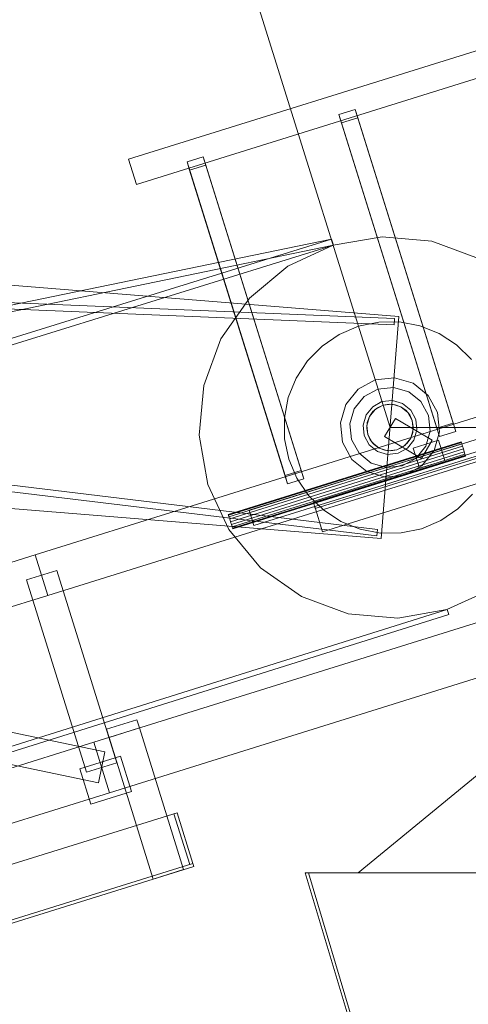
# Model space of a CAD drawing. Header units: millimetres. Extents: x -2233 to 61924, y -68080 to 6847.
# Tile 787 of 1022: x 24231 to 24654, y 2706 to 3635. Entities that reach past the tile are written whole.
import ezdxf

# ---------------------------------------------------------------- set-up
doc = ezdxf.new("R2010")
doc.units = ezdxf.units.MM
for name, color, linetype, lineweight in [('COTAS_P', 1, 'Continuous', 0), ('lateral_briquetadora', 7, 'Continuous', 0), ('lateral_C02', 7, 'Continuous', 0), ('lateral_C02-briq', 7, 'Continuous', 0)]:
    doc.layers.add(name, color=color, linetype=linetype, lineweight=lineweight)
doc.dimstyles.new('R19_100', dxfattribs={"dimtxt": 250, "dimasz": 150, "dimexe": 150, "dimexo": 80, "dimgap": 100, "dimtad": 1, "dimtih": 1, "dimtoh": 1, "dimdsep": 46, "dimcen": 0.09, "dimadec": 0, "dimazin": 0, "dimtfac": 1, "dimtdec": 4, "dimtofl": 0, "dimtmove": 0, "dimatfit": 3, "dimfxl": 1, "dimtolj": 1, "dimtzin": 0, "dimarcsym": 0})

# ---------------------------------------------------------------- blocks, each defined once
blk = doc.blocks.new('DIM_R27_4')
at = {"layer": 'COTAS_P'}
for p, q in [((15248.37, 1279.09), (24311.82, 4109.09)), ((24311.82, 4109.09), (24155.23, 4107.34)), ((24311.82, 4109.09), (24182.05, 4021.43)), ((24580.07, 3250), (24311.82, 4109.09)), ((15248.37, 1279.09), (15378.14, 1366.76)), ((15248.37, 1279.09), (15404.97, 1280.85)), ((15516.62, 420), (15248.37, 1279.09))]:
    blk.add_line(p, q, dxfattribs=at)
blk.add_text('9495 P', height=250, rotation=17.34062, dxfattribs=at).set_placement((19750.29, 2789.55))
blk = doc.blocks.new('DIM_R27_6')
at = {"layer": 'COTAS_P'}
for p, q in [((24580.07, 3250), (24980.07, 3250)), ((24980.07, 3250), (24935.07, 3100)), ((24980.07, 0), (24980.07, 3250)), ((24980.07, 3250), (25025.07, 3100)), ((24980.07, 0), (24935.07, 150)), ((24980.07, 0), (25025.07, 150)), ((24580.07, 0), (24980.07, 0))]:
    blk.add_line(p, q, dxfattribs=at)
blk.add_text('3250 P', height=250, rotation=90, dxfattribs=at).set_placement((24880.07, 1625))

msp = doc.modelspace()

# ---------------------------------------------------------------- linework, layer by layer
at = {"layer": 'lateral_briquetadora'}
for p, q in [((25200.067, 2830), (24500.067, 2830)), ((24500.067, 2830), (24650.067, 2330)), ((24500.067, 2830), (24503.067, 2830)), ((24653.067, 2330), (24503.067, 2830))]:
    msp.add_line(p, q, dxfattribs=at)
at = {"layer": 'lateral_C02'}
for p, q in [((24333.453, 3502.995), (24868.001, 3669.904)), ((24340.905, 3479.131), (24875.452, 3646.04)), ((24531.901, 3545.175), (24547.174, 3549.944)), ((24547.174, 3549.944), (24549.627, 3542.087)), ((24639.57, 3254.034), (24547.174, 3549.944)), ((24534.354, 3537.318), (24531.901, 3545.175)), ((24624.297, 3249.265), (24531.901, 3545.175)), ((24549.627, 3542.087), (24534.354, 3537.318)), ((24549.627, 3542.087), (24642.023, 3246.176)), ((24626.75, 3241.407), (24534.354, 3537.318)), ((24333.453, 3502.995), (24340.905, 3479.131)), ((24388.718, 3500.468), (24403.991, 3505.237)), ((24403.991, 3505.237), (24406.445, 3497.379)), ((24496.387, 3209.326), (24403.991, 3505.237)), ((24391.172, 3492.61), (24388.718, 3500.468)), ((24481.114, 3204.557), (24388.718, 3500.468)), ((24406.445, 3497.379), (24391.172, 3492.61)), ((24483.568, 3196.7), (24391.172, 3492.61)), ((24406.445, 3497.379), (24498.841, 3201.469)), ((23589.024, 3435.427), (24588.525, 3354.659)), ((24524.933, 3427.641), (23830.921, 3284.307)), ((23851.323, 3218.571), (24524.933, 3427.641)), ((24524.933, 3427.641), (24526.711, 3421.91)), ((24572.716, 3429.85), (24526.418, 3421.819)), ((24619.515, 3425.624), (24572.716, 3429.85)), ((23832.7, 3278.577), (24526.711, 3421.91)), ((24526.711, 3421.91), (23853.102, 3212.841)), ((24526.418, 3421.819), (24483.776, 3402.079)), ((24663.626, 3409.43), (24619.515, 3425.624)), ((24483.776, 3402.079), (24447.696, 3371.975)), ((23583.132, 3393.716), (24584.262, 3352.915)), ((23582.888, 3387.721), (24584.017, 3346.92)), ((24447.696, 3371.975), (24420.637, 3333.559)), ((24588.525, 3354.659), (24571.61, 3145.341)), ((24584.262, 3352.915), (24584.017, 3346.92)), ((24532.213, 3337.806), (24550.262, 3345.455)), ((24550.262, 3345.455), (24569.457, 3349.436)), ((24569.457, 3349.436), (24589.06, 3349.595)), ((24589.06, 3349.595), (24608.317, 3345.927)), ((24608.317, 3345.927), (24626.489, 3338.572)), ((24420.637, 3333.559), (24404.443, 3289.448)), ((24516.002, 3326.783), (24532.213, 3337.806)), ((24626.489, 3338.572), (24642.877, 3327.814)), ((24502.253, 3312.809), (24516.002, 3326.783)), ((24642.877, 3327.814), (24656.85, 3314.065)), ((24491.495, 3296.421), (24502.253, 3312.809)), ((24484.141, 3278.25), (24491.495, 3296.421)), ((24584.294, 3296.81), (24566.059, 3294.864)), ((24601.886, 3291.629), (24584.294, 3296.81)), ((24245.673, 3129.873), (24756.357, 3289.331)), ((24404.443, 3289.448), (24400.218, 3242.649)), ((24566.059, 3294.864), (24549.957, 3286.088)), ((24583.485, 3287.846), (24568.742, 3286.273)), ((24597.708, 3283.657), (24583.485, 3287.846)), ((24616.155, 3280.111), (24601.886, 3291.629)), ((24480.473, 3258.993), (24484.141, 3278.25)), ((24549.957, 3286.088), (24538.439, 3271.818)), ((24555.723, 3279.178), (24546.41, 3267.64)), ((24568.742, 3286.273), (24555.723, 3279.178)), ((24609.245, 3274.345), (24597.708, 3283.657)), ((24624.931, 3264.008), (24616.155, 3280.111)), ((23573.713, 3274.182), (24568.404, 3153.704)), ((24538.439, 3271.818), (24533.258, 3254.227)), ((24563.731, 3269.58), (24557.482, 3261.837)), ((24572.467, 3274.341), (24563.731, 3269.58)), ((24563.889, 3264.908), (24568.299, 3268.587)), ((24573.51, 3271), (24565.973, 3266.892)), ((24568.299, 3268.587), (24573.51, 3271)), ((24582.361, 3275.397), (24572.467, 3274.341)), ((24573.51, 3271), (24579.169, 3271.982)), ((24582.046, 3271.911), (24573.51, 3271)), ((24579.169, 3271.982), (24584.889, 3271.465)), ((24590.28, 3269.486), (24582.046, 3271.911)), ((24591.905, 3272.586), (24582.361, 3275.397)), ((24584.889, 3271.465), (24590.28, 3269.486)), ((24596.96, 3264.094), (24590.28, 3269.486)), ((24590.28, 3269.486), (24594.976, 3266.179)), ((24599.647, 3266.337), (24591.905, 3272.586)), ((24616.34, 3261.326), (24609.245, 3274.345)), ((23572.992, 3268.225), (24567.683, 3147.747)), ((24546.41, 3267.64), (24542.221, 3253.417)), ((24557.482, 3261.837), (24554.671, 3252.293)), ((24560.582, 3260.213), (24558.157, 3251.978)), ((24558.602, 3254.821), (24560.582, 3260.213)), ((24565.973, 3266.892), (24560.582, 3260.213)), ((24560.582, 3260.213), (24563.889, 3264.908)), ((24594.976, 3266.179), (24598.655, 3261.769)), ((24601.068, 3256.557), (24596.96, 3264.094)), ((24598.655, 3261.769), (24601.068, 3256.557)), ((24604.409, 3257.6), (24599.647, 3266.337)), ((24617.914, 3246.583), (24616.34, 3261.326)), ((24626.877, 3245.773), (24624.931, 3264.008)), ((24257.595, 3091.691), (24768.279, 3251.149)), ((24480.632, 3239.39), (24480.473, 3258.993)), ((24533.258, 3254.227), (24535.204, 3235.992)), ((24542.221, 3253.417), (24543.795, 3238.674)), ((24554.671, 3252.293), (24555.726, 3242.4)), ((24558.086, 3249.102), (24558.602, 3254.821)), ((24558.157, 3251.978), (24559.067, 3243.443)), ((24585.169, 3258.601), (24574.966, 3241.399)), ((24619.883, 3238.012), (24585.169, 3258.601)), ((24601.978, 3248.022), (24601.068, 3256.557)), ((24601.068, 3256.557), (24602.049, 3250.898)), ((24602.049, 3250.898), (24601.533, 3245.179)), ((24605.464, 3247.707), (24604.409, 3257.6)), ((24639.57, 3254.034), (24624.297, 3249.265)), ((24642.023, 3246.176), (24639.57, 3254.034)), ((24400.218, 3242.649), (24408.249, 3196.351)), ((24447.317, 3171.883), (24685.954, 3246.396)), ((24555.726, 3242.4), (24560.488, 3233.663)), ((24559.067, 3243.443), (24558.086, 3249.102)), ((24559.067, 3243.443), (24563.175, 3235.906)), ((24561.48, 3238.231), (24559.067, 3243.443)), ((24609.681, 3220.81), (24574.966, 3241.399)), ((24599.553, 3239.787), (24601.978, 3248.022)), ((24601.533, 3245.179), (24599.553, 3239.787)), ((24602.653, 3238.163), (24605.464, 3247.707)), ((24613.725, 3232.36), (24617.914, 3246.583)), ((24621.696, 3228.182), (24626.877, 3245.773)), ((24624.297, 3249.265), (24626.75, 3241.407)), ((24626.75, 3241.407), (24642.023, 3246.176)), ((24427.63, 3167.831), (24647.176, 3236.383)), ((24427.789, 3167.322), (24647.335, 3235.874)), ((24428.241, 3165.874), (24647.787, 3234.426)), ((24428.918, 3163.706), (24648.464, 3232.258)), ((24451.788, 3157.565), (24690.425, 3232.078)), ((24484.613, 3220.195), (24480.632, 3239.39)), ((24507.868, 3179.266), (24679.687, 3232.915)), ((24535.204, 3235.992), (24543.979, 3219.889)), ((24543.795, 3238.674), (24550.89, 3225.655)), ((24560.488, 3233.663), (24568.23, 3227.414)), ((24565.159, 3233.821), (24561.48, 3238.231)), ((24563.175, 3235.906), (24569.855, 3230.514)), ((24569.855, 3230.514), (24565.159, 3233.821)), ((24586.625, 3229), (24594.162, 3233.108)), ((24591.836, 3231.413), (24586.625, 3229)), ((24596.246, 3235.092), (24591.836, 3231.413)), ((24594.162, 3233.108), (24599.553, 3239.787)), ((24599.553, 3239.787), (24596.246, 3235.092)), ((24596.404, 3230.42), (24602.653, 3238.163)), ((24601.837, 3230.607), (24625.701, 3238.058)), ((24604.412, 3220.822), (24613.725, 3232.36)), ((24619.883, 3238.012), (24609.681, 3220.81)), ((24631.662, 3218.967), (24625.701, 3238.058)), ((24647.335, 3235.874), (24647.176, 3236.383)), ((24647.787, 3234.426), (24647.335, 3235.874)), ((24648.464, 3232.258), (24647.787, 3234.426)), ((24649.263, 3229.701), (24648.464, 3232.258)), ((23572.11, 3226.109), (24571.61, 3145.341)), ((24649.263, 3229.701), (24429.716, 3161.149)), ((24430.515, 3158.592), (24650.061, 3227.144)), ((24431.191, 3156.424), (24650.738, 3224.976)), ((24431.644, 3154.976), (24651.19, 3223.528)), ((24431.802, 3154.467), (24651.349, 3223.019)), ((24509.061, 3175.448), (24680.88, 3229.097)), ((24509.657, 3173.539), (24681.476, 3227.188)), ((24550.89, 3225.655), (24562.427, 3216.343)), ((24568.23, 3227.414), (24577.774, 3224.603)), ((24569.855, 3230.514), (24578.089, 3228.089)), ((24575.246, 3228.535), (24569.855, 3230.514)), ((24580.966, 3228.018), (24575.246, 3228.535)), ((24577.774, 3224.603), (24587.668, 3225.659)), ((24578.089, 3228.089), (24586.625, 3229)), ((24586.625, 3229), (24580.966, 3228.018)), ((24587.668, 3225.659), (24596.404, 3230.42)), ((24601.837, 3230.607), (24607.798, 3211.516)), ((24610.178, 3213.912), (24621.696, 3228.182)), ((24649.263, 3229.701), (24650.061, 3227.144)), ((24650.061, 3227.144), (24650.738, 3224.976)), ((24650.738, 3224.976), (24651.19, 3223.528)), ((24651.19, 3223.528), (24651.349, 3223.019)), ((24492.261, 3202.145), (24484.613, 3220.195)), ((24543.979, 3219.889), (24558.249, 3208.371)), ((24562.427, 3216.343), (24576.65, 3212.154)), ((24576.65, 3212.154), (24591.393, 3213.727)), ((24591.393, 3213.727), (24604.412, 3220.822)), ((24594.076, 3205.136), (24610.178, 3213.912)), ((24607.798, 3211.516), (24631.662, 3218.967)), ((24496.387, 3209.326), (24481.114, 3204.557)), ((24481.114, 3204.557), (24483.568, 3196.7)), ((24498.841, 3201.469), (24496.387, 3209.326)), ((24516.512, 3151.584), (24688.331, 3205.233)), ((24558.249, 3208.371), (24575.841, 3203.19)), ((24575.841, 3203.19), (24594.076, 3205.136)), ((24408.249, 3196.351), (24427.989, 3153.709)), ((24483.568, 3196.7), (24498.841, 3201.469)), ((24503.285, 3185.935), (24492.261, 3202.145)), ((24517.258, 3172.186), (24503.285, 3185.935)), ((24657.882, 3187.191), (24644.133, 3173.217)), ((24507.868, 3179.266), (24509.657, 3173.539)), ((24427.789, 3167.322), (24427.63, 3167.831)), ((24428.241, 3165.874), (24427.789, 3167.322)), ((24447.317, 3171.883), (24451.788, 3157.565)), ((24509.061, 3175.448), (24516.512, 3151.584)), ((24533.646, 3161.428), (24517.258, 3172.186)), ((24644.133, 3173.217), (24627.922, 3162.194)), ((24428.918, 3163.706), (24428.241, 3165.874)), ((24429.716, 3161.149), (24428.918, 3163.706)), ((24430.515, 3158.592), (24429.716, 3161.149)), ((24430.515, 3158.592), (24431.191, 3156.424)), ((24551.818, 3154.073), (24533.646, 3161.428)), ((24627.922, 3162.194), (24609.873, 3154.545)), ((24427.989, 3153.709), (24458.093, 3117.629)), ((24431.191, 3156.424), (24431.644, 3154.976)), ((24431.644, 3154.976), (24431.802, 3154.467)), ((24571.075, 3150.405), (24551.818, 3154.073)), ((24568.404, 3153.704), (24567.683, 3147.747)), ((24590.678, 3150.564), (24571.075, 3150.405)), ((24609.873, 3154.545), (24590.678, 3150.564)), ((23921.126, 3028.536), (24245.673, 3129.873)), ((24245.673, 3129.873), (24257.595, 3091.691)), ((24265.952, 3115.253), (24237.316, 3106.312)), ((24265.952, 3115.253), (24322.582, 2933.889)), ((24300.813, 2953.282), (24811.497, 3112.739)), ((24458.093, 3117.629), (24496.509, 3090.57)), ((24293.946, 2924.947), (24237.316, 3106.312)), ((24633.717, 3078.181), (24676.359, 3097.921)), ((23933.048, 2990.354), (24257.595, 3091.691)), ((24496.509, 3090.57), (24540.62, 3074.376)), ((15575.415, 232.817), (24634.01, 3078.273)), ((24540.62, 3074.376), (24587.419, 3070.15)), ((24587.419, 3070.15), (24633.717, 3078.181)), ((24634.01, 3078.273), (24635.508, 3073.503)), ((15576.913, 228.047), (24635.508, 3073.503)), ((24315.715, 2905.554), (24826.399, 3065.012)), ((23930.169, 3024.125), (24311.346, 2944.098)), ((23924.005, 2994.765), (24305.182, 2914.738)), ((24312.746, 2965.389), (24341.383, 2974.33)), ((24343.767, 2966.694), (24341.383, 2974.33)), ((24312.746, 2965.389), (24315.131, 2957.753)), ((24315.131, 2957.753), (24343.767, 2966.694)), ((24385.495, 2833.057), (24343.767, 2966.694)), ((23976.266, 2851.944), (24300.813, 2953.282)), ((24300.813, 2953.282), (24315.715, 2905.554)), ((24315.131, 2957.753), (24356.858, 2824.116)), ((24311.346, 2944.098), (24305.182, 2914.738)), ((24287.683, 2928.23), (24325.865, 2940.152)), ((24336.296, 2906.743), (24325.865, 2940.152)), ((24287.683, 2928.23), (24298.114, 2894.82)), ((24322.582, 2933.889), (24293.946, 2924.947)), ((24298.114, 2894.82), (24336.296, 2906.743)), ((23991.168, 2804.217), (24315.715, 2905.554)), ((23959.241, 2755.486), (24379.243, 2886.629)), ((24376.38, 2885.735), (24379.243, 2886.629)), ((24376.38, 2885.735), (24391.282, 2838.007)), ((24394.146, 2838.901), (24379.243, 2886.629)), ((23974.144, 2707.759), (24394.146, 2838.901)), ((23975.038, 2704.895), (24395.04, 2836.038)), ((24356.858, 2824.116), (24385.495, 2833.057)), ((24391.282, 2838.007), (24394.146, 2838.901)), ((24395.04, 2836.038), (24394.146, 2838.901))]:
    msp.add_line(p, q, dxfattribs=at)
at = {"layer": 'lateral_C02-briq'}
for p, q in [((24550.067, 2830), (24775.067, 3015)), ((25150.067, 2830), (24550.067, 2830))]:
    msp.add_line(p, q, dxfattribs=at)

# ---------------------------------------------------------------- dimensions: what is measured, and where the dimension line sits
at = {"layer": 'COTAS_P'}
for p1, distance, picture, middle in [((15516.618, 420), 900, 'DIM_R27_4', (19780.096, 2694.095)), ((24580.067, 0), -400, 'DIM_R27_6', (24980.067, 1625))]:
    dim = msp.add_aligned_dim(p1=p1, p2=(24580.067, 3250), distance=distance, text='<> P', dimstyle='R19_100', dxfattribs=at)
    dim.commit()
    dim.dimension.update_dxf_attribs({"geometry": picture, "text_midpoint": middle})

doc.saveas('drawing.dxf')
